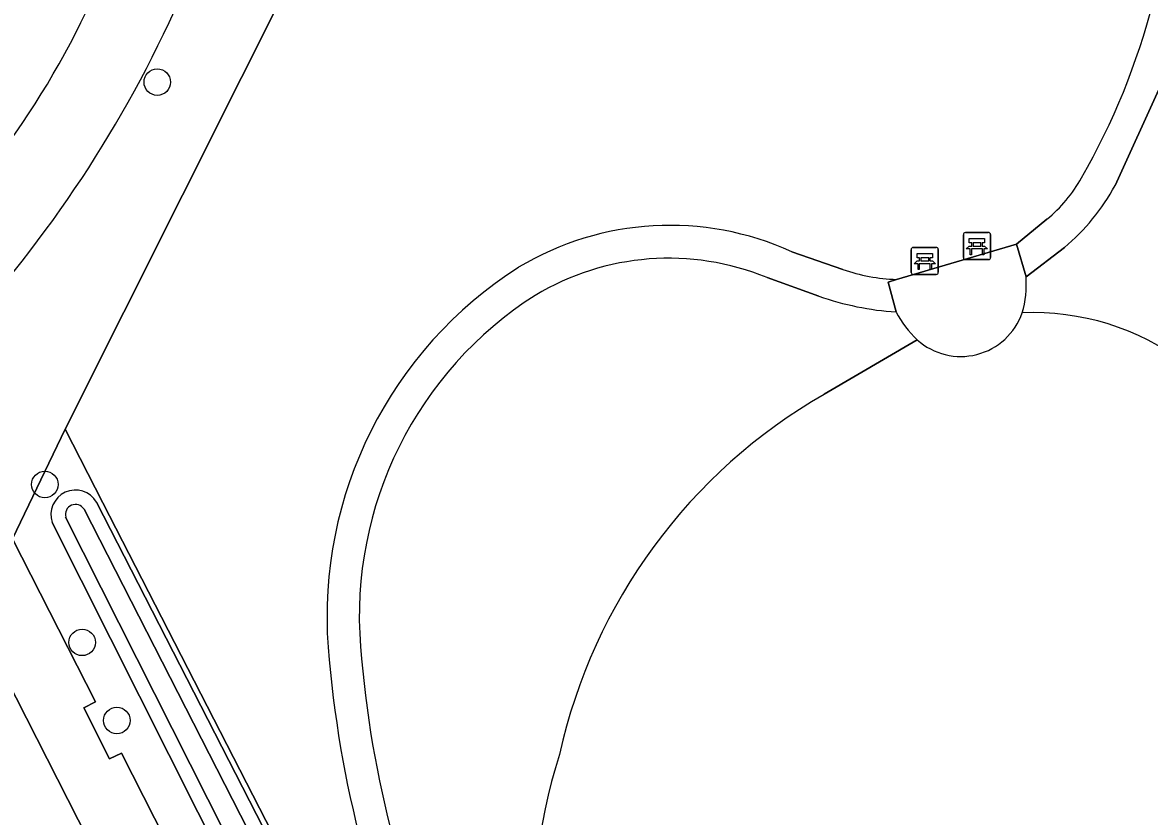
# Model space of a CAD drawing. Extents: x 159352 to 160617, y 385888 to 387323.
# Drawn here: x 159608.01 to 159649.55, y 386927.48 to 386956.76 of the extents above; entities that cross this region are included whole.
import ezdxf

# ---------------------------------------------------------------- set-up
doc = ezdxf.new("R2010")
doc.units = 0
for name, color, linetype in [('IMGEO_Bank', 7, 'Continuous'), ('IMGEO_Berm_groen', 7, 'Continuous'), ('IMGEO_Boom', 7, 'Continuous'), ('IMGEO_Fietspad_gesloten', 7, 'Continuous'), ('IMGEO_Groenvoorziening', 7, 'Continuous'), ('IMGEO_Hek', 7, 'Continuous'), ('IMGEO_Meer_plas_ven_vijver', 7, 'Continuous'), ('IMGEO_Oever', 7, 'Continuous'), ('IMGEO_Voetpad_halfverhard', 7, 'Continuous'), ('IMGEO_Voetpad_open', 7, 'Continuous'), ('IMGEO_Waterloop', 7, 'Continuous')]:
    doc.layers.add(name, color=color, linetype=linetype)

msp = doc.modelspace()

# ---------------------------------------------------------------- linework, layer by layer
at = {"layer": 'IMGEO_Bank'}
for p, q in [((159642.696, 386948.09), (159642.696, 386948.931)), ((159642.696, 386948.931), (159642.696, 386948.09)), ((159642.771, 386949.015), (159643.612, 386949.015)), ((159643.612, 386949.015), (159642.771, 386949.015)), ((159643.696, 386948.94), (159643.696, 386948.099)), ((159643.696, 386948.099), (159643.696, 386948.94)), ((159643.005, 386948.521), (159643.005, 386948.627)), ((159643.049, 386948.627), (159643.049, 386948.521)), ((159643.337, 386948.633), (159643.055, 386948.633)), ((159643.055, 386948.515), (159643.337, 386948.515)), ((159643.343, 386948.521), (159643.343, 386948.627)), ((159643.387, 386948.627), (159643.387, 386948.521)), ((159640.77, 386947.542), (159640.77, 386948.383)), ((159640.77, 386948.383), (159640.77, 386947.542)), ((159640.845, 386948.467), (159641.686, 386948.467)), ((159641.686, 386948.467), (159640.845, 386948.467)), ((159641.079, 386947.973), (159641.079, 386948.079)), ((159641.123, 386948.079), (159641.123, 386947.973)), ((159641.411, 386948.085), (159641.129, 386948.085)), ((159641.417, 386947.973), (159641.417, 386948.079)), ((159641.461, 386948.079), (159641.461, 386947.973)), ((159641.77, 386948.392), (159641.77, 386947.551)), ((159641.77, 386947.551), (159641.77, 386948.392)), ((159643.393, 386948.413), (159643, 386948.413)), ((159641.467, 386947.865), (159641.074, 386947.865)), ((159641.129, 386947.967), (159641.411, 386947.967)), ((159643.621, 386948.015), (159642.78, 386948.015)), ((159642.78, 386948.015), (159643.621, 386948.015)), ((159641.695, 386947.467), (159640.854, 386947.467)), ((159640.854, 386947.467), (159641.695, 386947.467))]:
    msp.add_line(p, q, dxfattribs=at)
for points in [[(159642.943, 386948.413), (159642.801, 386948.413), (159642.913, 386948.515), (159642.999, 386948.515)], [(159642.999, 386948.633), (159642.913, 386948.633), (159642.913, 386948.794), (159643.476, 386948.794), (159643.476, 386948.633), (159643.393, 386948.633)], [(159643.393, 386948.515), (159643.476, 386948.515), (159643.588, 386948.413), (159643.449, 386948.413)], [(159641.073, 386948.085), (159640.987, 386948.085), (159640.987, 386948.246), (159641.55, 386948.246), (159641.55, 386948.085), (159641.467, 386948.085)], [(159642.993, 386948.406), (159642.993, 386948.199), (159642.95, 386948.199), (159642.95, 386948.406)], [(159643.443, 386948.406), (159643.443, 386948.199), (159643.399, 386948.199), (159643.399, 386948.406)], [(159641.017, 386947.865), (159640.875, 386947.865), (159640.987, 386947.967), (159641.073, 386947.967)], [(159641.067, 386947.858), (159641.067, 386947.651), (159641.024, 386947.651), (159641.024, 386947.858)], [(159641.467, 386947.967), (159641.55, 386947.967), (159641.662, 386947.865), (159641.523, 386947.865)], [(159641.517, 386947.858), (159641.517, 386947.651), (159641.473, 386947.651), (159641.473, 386947.858)]]:
    msp.add_lwpolyline(points, dxfattribs=at)
for centre, radius, start, end in [((159642.774, 386948.937), 0.0779, 92.4484, 184.2845), ((159642.774, 386948.937), 0.0779, 92.4484, 184.2845), ((159643.618, 386948.937), 0.0779, 2.4484, 94.2845), ((159643.618, 386948.937), 0.0779, 2.4484, 94.2845), ((159642.998, 386948.626), 0.00671, 2.8957, 87.1043), ((159642.998, 386948.522), 0.00671, 272.8957, 357.1043), ((159643.055, 386948.626), 0.00671, 92.8957, 177.1043), ((159643.055, 386948.522), 0.00671, 182.8957, 267.1043), ((159643.337, 386948.626), 0.00671, 2.8957, 87.1043), ((159643.337, 386948.522), 0.00671, 272.8957, 357.1043), ((159643.394, 386948.626), 0.00671, 92.8957, 177.1043), ((159643.394, 386948.522), 0.00671, 182.8957, 267.1043), ((159640.848, 386948.389), 0.0779, 92.4484, 184.2845), ((159640.848, 386948.389), 0.0779, 92.4484, 184.2845), ((159641.072, 386948.078), 0.00671, 2.8957, 87.1043), ((159641.129, 386948.078), 0.00671, 92.8957, 177.1043), ((159641.411, 386948.078), 0.00671, 2.8957, 87.1043), ((159641.468, 386948.078), 0.00671, 92.8957, 177.1043), ((159641.692, 386948.389), 0.0779, 2.4484, 94.2845), ((159641.692, 386948.389), 0.0779, 2.4484, 94.2845), ((159642.774, 386948.093), 0.0779, 182.4484, 274.2845), ((159642.774, 386948.093), 0.0779, 182.4484, 274.2845), ((159642.943, 386948.406), 0.00671, 2.8957, 87.1043), ((159643, 386948.406), 0.00671, 92.8957, 177.1043), ((159643.392, 386948.406), 0.00671, 2.8957, 87.1043), ((159643.449, 386948.406), 0.00671, 92.8957, 177.1043), ((159643.618, 386948.093), 0.0779, 272.4484, 4.2845), ((159643.618, 386948.093), 0.0779, 272.4484, 4.2845), ((159641.017, 386947.858), 0.00671, 2.8957, 87.1043), ((159641.074, 386947.858), 0.00671, 92.8957, 177.1043), ((159641.072, 386947.974), 0.00671, 272.8957, 357.1043), ((159641.129, 386947.974), 0.00671, 182.8957, 267.1043), ((159641.411, 386947.974), 0.00671, 272.8957, 357.1043), ((159641.468, 386947.974), 0.00671, 182.8957, 267.1043), ((159641.466, 386947.858), 0.00671, 2.8957, 87.1043), ((159641.523, 386947.858), 0.00671, 92.8957, 177.1043), ((159640.848, 386947.545), 0.0779, 182.4484, 274.2845), ((159640.848, 386947.545), 0.0779, 182.4484, 274.2845), ((159641.692, 386947.545), 0.0779, 272.4484, 4.2845), ((159641.692, 386947.545), 0.0779, 272.4484, 4.2845)]:
    msp.add_arc(centre, radius, start, end, dxfattribs=at)
at = {"layer": 'IMGEO_Berm_groen'}
msp.add_arc((159582.231, 386970.522), 31.137, 313.1175, 338.5638, dxfattribs=at)
at = {"layer": 'IMGEO_Boom'}
for centre in [(159612.979, 386954.562), (159608.831, 386939.725), (159610.208, 386933.902), (159611.488, 386931.023)]:
    msp.add_circle(centre, 0.489, dxfattribs=at)
at = {"layer": 'IMGEO_Fietspad_gesloten'}
msp.add_lwpolyline([(159644.311, 386859.945), (159603.574, 386940.099), (159603.379, 386940.599), (159600.733, 386939.22), (159601.806, 386938.1), (159602.52, 386936.729), (159642.198, 386858.601), (159667.106, 386809.554), (159674.262, 386795.464), (159674.399, 386795.103), (159675.373, 386792.591), (159677.922, 386793.806), (159677.504, 386794.658), (159668.779, 386811.802)], close=True, dxfattribs=at)
for centre, radius, start, end in [((159582.231, 386970.522), 31.137, 313.1175, 338.5638), ((159572.163, 386976.101), 45.558, 317.1124, 336.0606)]:
    msp.add_arc(centre, radius, start, end, dxfattribs=at)
at = {"layer": 'IMGEO_Groenvoorziening'}
for points in [[(159644.224, 387010.886), (159609.581, 386941.77), (159610.976, 386939.052), (159649.219, 386864.477), (159650.271, 386862.427), (159650.765, 386862.684), (159636.023, 386891.297), (159638.668, 386892.685), (159636.221, 386894.488)], [(159650.968, 386957.244), (159649.962, 386954.419), (159648.286, 386950.748)], [(159640.226, 386947.285), (159644.647, 386948.582), (159645.77, 386949.502)], [(159636.364, 386948.309), (159638.252, 386947.648)], [(159646.416, 386948.461), (159645.006, 386947.377)], [(159637.368, 386946.669), (159635.456, 386947.352)], [(159637.563, 386943.049), (159640.994, 386945.06)], [(159610.742, 386939.074), (159647.413, 386867.453)], [(159645.004, 386866.31), (159642.072, 386873.04), (159629.52, 386897.702), (159609.105, 386938.324)]]:
    msp.add_lwpolyline(points, dxfattribs=at)
msp.add_lwpolyline([(159610.976, 386939.052), (159609.581, 386941.77), (159607.646, 386937.723), (159610.695, 386931.715), (159610.265, 386931.488), (159611.22, 386929.607), (159611.656, 386929.821), (159646.435, 386861.296), (159646.782, 386860.612), (159650.271, 386862.427), (159649.219, 386864.477)], close=True, dxfattribs=at)
for centre, radius, start, end in [((159624.944, 386963.806), 25.527, 329.9866, 1.5202), ((159642.463, 386953.555), 5.231, 309.2137, 331.2266), ((159641.295, 386954.557), 7.962, 310.0364, 331.4203), ((159631.88, 386938.438), 10.842, 65.5693, 120.9914), ((159631.832, 386938.534), 9.533, 67.6567, 121.0823), ((159634.498, 386934.858), 15.264, 122.4975, 184.271), ((159640.503, 386954.34), 7.06, 251.4083, 267.7522), ((159641.183, 386947.123), 3.832, 343.7843, 3.8013), ((159634.456, 386934.87), 14.031, 122.5349, 184.5831), ((159640.925, 386956.779), 10.717, 250.6164, 266.2072), ((159643.381, 386947.679), 3.544, 206.7384, 227.6604), ((159645.268, 386936.735), 9.327, 53.0738, 92.4931), ((159647.694, 386925.381), 20.366, 119.8315, 167.5472), ((159609.963, 386938.613), 0.905, 30.6183, 198.6119), ((159660.956, 386937.026), 41.811, 184.5343, 205.0082), ((159660.279, 386936.846), 39.929, 184.4484, 205.3047), ((159647.297, 386923.559), 20.457, 162.3147, 208.4283)]:
    msp.add_arc(centre, radius, start, end, dxfattribs=at)
at = {"layer": 'IMGEO_Hek'}
for points in [[(159644.224, 387010.886), (159609.581, 386941.77)], [(159609.581, 386941.77), (159610.976, 386939.052)], [(159610.976, 386939.052), (159649.219, 386864.477)]]:
    msp.add_lwpolyline(points, dxfattribs=at)
at = {"layer": 'IMGEO_Meer_plas_ven_vijver'}
msp.add_lwpolyline([(159640.994, 386945.06), (159637.563, 386943.049)], dxfattribs=at)
for centre, radius, start, end in [((159642.598, 386946.841), 2.397, 227.9791, 340.8172), ((159645.268, 386936.735), 9.327, 53.0738, 92.4931), ((159647.694, 386925.381), 20.366, 119.8315, 167.5472), ((159647.297, 386923.559), 20.457, 162.3147, 208.4283)]:
    msp.add_arc(centre, radius, start, end, dxfattribs=at)
at = {"layer": 'IMGEO_Oever'}
for points in [[(159647.413, 386867.453), (159610.742, 386939.074)], [(159645.535, 386866.57), (159642.551, 386873.269), (159629.994, 386897.941), (159623.372, 386911.22), (159609.6, 386938.522)], [(159610.279, 386938.815), (159646.862, 386867.192)], [(159609.105, 386938.324), (159629.52, 386897.702), (159642.072, 386873.04), (159645.004, 386866.31)]]:
    msp.add_lwpolyline(points, dxfattribs=at)
for centre, radius, start, end in [((159609.963, 386938.613), 0.905, 30.6183, 198.6119), ((159609.964, 386938.613), 0.375, 32.6957, 193.9863)]:
    msp.add_arc(centre, radius, start, end, dxfattribs=at)
at = {"layer": 'IMGEO_Voetpad_halfverhard'}
for points in [[(159648.286, 386950.748), (159649.962, 386954.419), (159650.968, 386957.244)], [(159645.77, 386949.502), (159644.647, 386948.582), (159645.006, 386947.377), (159646.416, 386948.461)], [(159638.252, 386947.648), (159636.364, 386948.309)], [(159635.456, 386947.352), (159637.368, 386946.669)], [(159640.216, 386946.085), (159639.923, 386947.185), (159640.226, 386947.285)]]:
    msp.add_lwpolyline(points, dxfattribs=at)
for centre, radius, start, end in [((159624.944, 386963.806), 25.527, 329.9866, 1.5202), ((159642.463, 386953.555), 5.231, 309.2137, 331.2266), ((159641.295, 386954.557), 7.962, 310.0364, 331.4203), ((159631.88, 386938.438), 10.842, 65.5693, 120.9914), ((159631.832, 386938.534), 9.533, 67.6567, 121.0823), ((159634.498, 386934.858), 15.264, 122.4975, 184.271), ((159640.503, 386954.34), 7.06, 251.4083, 267.7522), ((159634.456, 386934.87), 14.031, 122.5349, 184.5831), ((159640.925, 386956.779), 10.717, 250.6164, 266.2072), ((159660.956, 386937.026), 41.811, 184.5343, 205.0082), ((159660.279, 386936.846), 39.929, 184.4484, 205.3047)]:
    msp.add_arc(centre, radius, start, end, dxfattribs=at)
at = {"layer": 'IMGEO_Voetpad_open'}
for points in [[(159605.543, 386945.096), (159604.823, 386944.402), (159604.531, 386944.171), (159607.646, 386937.723), (159609.581, 386941.77), (159644.224, 387010.886)], [(159645.006, 386947.377), (159644.647, 386948.582), (159640.226, 386947.285), (159639.923, 386947.185), (159640.216, 386946.085)], [(159611.656, 386929.821), (159611.22, 386929.607), (159610.265, 386931.488), (159610.695, 386931.715), (159607.646, 386937.723), (159604.531, 386944.171)], [(159603.379, 386940.599), (159603.574, 386940.099), (159644.311, 386859.945), (159668.779, 386811.802), (159677.504, 386794.658), (159677.922, 386793.806), (159678.671, 386792.282), (159678.845, 386792.023)], [(159680.144, 386791.642), (159681.462, 386792.283), (159678.641, 386797.828), (159678.644, 386797.834), (159670.429, 386814.021), (159647.623, 386858.954), (159646.782, 386860.612), (159646.435, 386861.296), (159611.656, 386929.821)]]:
    msp.add_lwpolyline(points, dxfattribs=at)
for centre, radius, start, end in [((159572.163, 386976.101), 45.558, 317.1124, 336.0606), ((159641.183, 386947.123), 3.832, 343.7843, 3.8013), ((159643.381, 386947.679), 3.544, 206.7384, 227.6604), ((159642.598, 386946.841), 2.397, 227.9791, 340.8172)]:
    msp.add_arc(centre, radius, start, end, dxfattribs=at)
at = {"layer": 'IMGEO_Waterloop'}
for points in [[(159609.6, 386938.522), (159623.372, 386911.22), (159629.994, 386897.941), (159642.551, 386873.269), (159645.535, 386866.57)], [(159646.862, 386867.192), (159610.279, 386938.815)]]:
    msp.add_lwpolyline(points, dxfattribs=at)
msp.add_arc((159609.964, 386938.613), 0.375, 32.6957, 193.9863, dxfattribs=at)

doc.saveas('drawing.dxf')
